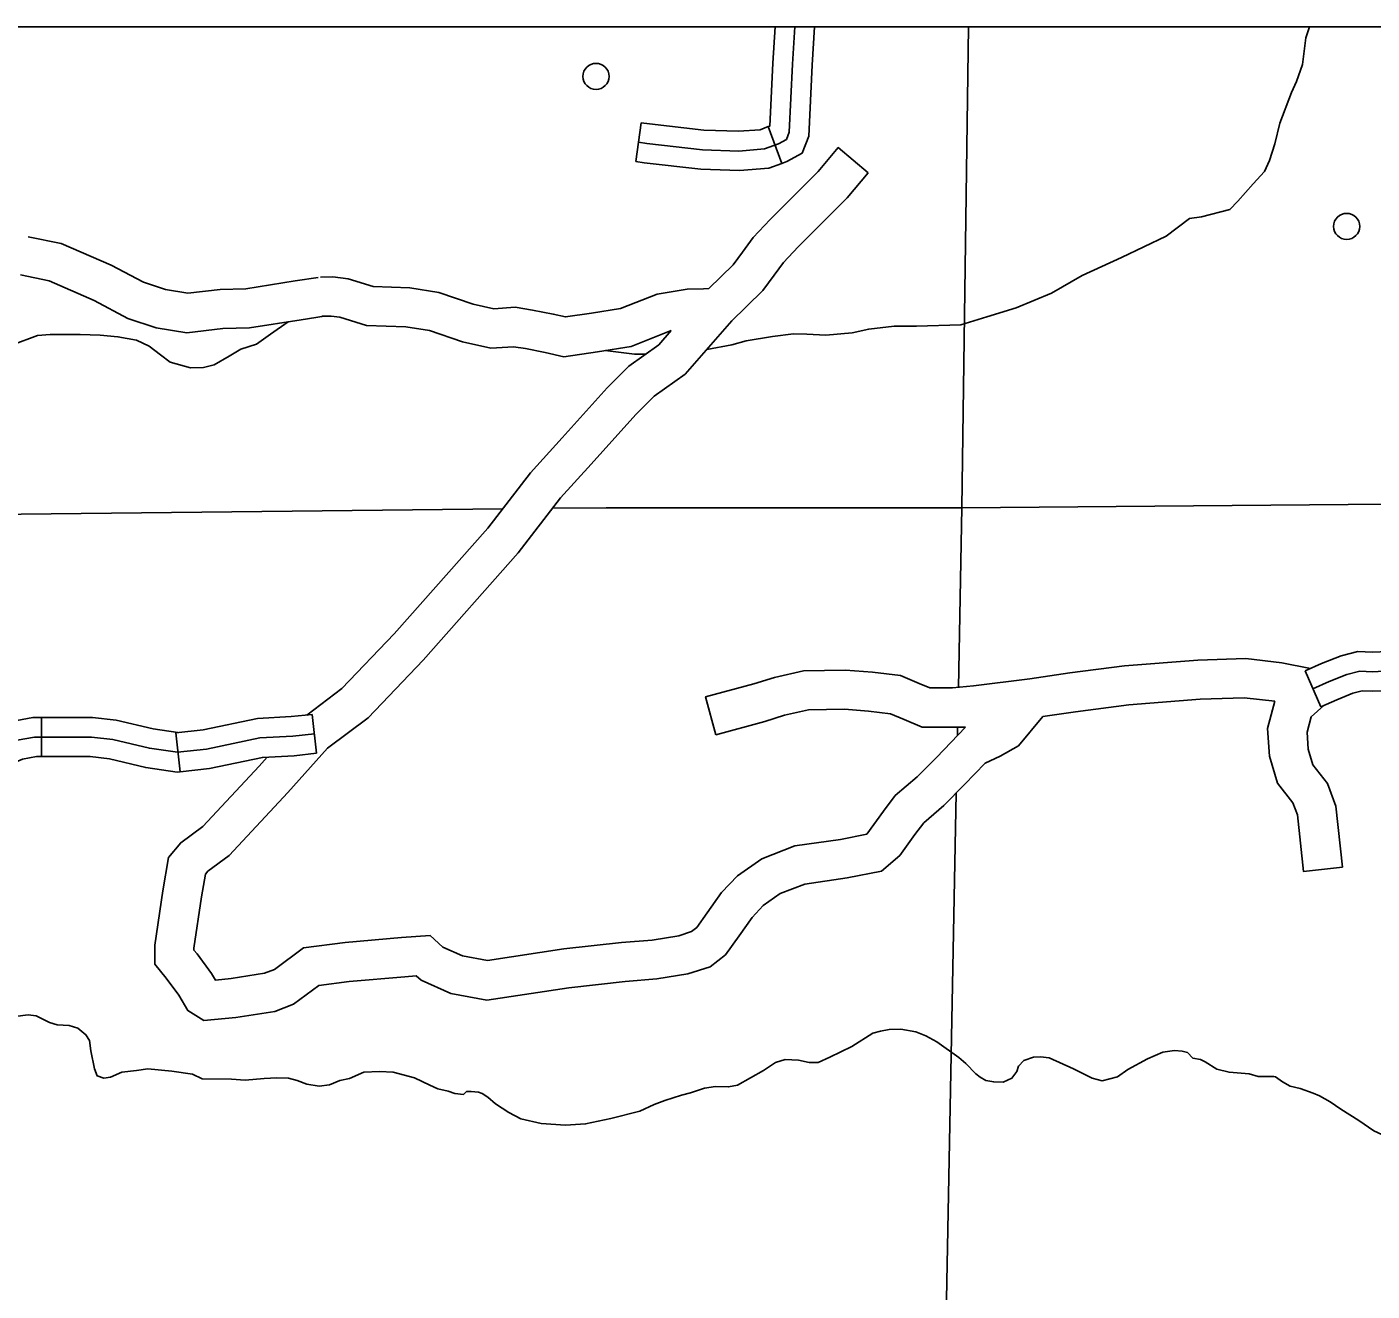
# Model space of a CAD drawing. Extents: x 22866 to 28196, y 1324810 to 1328105.
# Drawn here: x 25010.4 to 25134.1, y 1326465.4 to 1326581.6 of the extents above; entities that cross this region are included whole.
import ezdxf

# ---------------------------------------------------------------- set-up
doc = ezdxf.new("R2010")
doc.units = 0
for name, color, linetype in [('Level 32', 7, 'Continuous'), ('Level 35', 7, 'Continuous'), ('Level 45', 7, 'Continuous'), ('Level 46', 7, 'Continuous'), ('Level 5', 7, 'Continuous'), ('Level 56', 7, 'Continuous'), ('R_No Plot', 7, 'Continuous')]:
    doc.layers.add(name, color=color, linetype=linetype)

msp = doc.modelspace()

# ---------------------------------------------------------------- linework, layer by layer
at = {"layer": 'Level 32'}
for p, q in [((25066.41, 1326569.24), (25066.92, 1326572.81)), ((25079.85, 1326569.07), (25078.59, 1326572.45)), ((25011.79, 1326518.13), (25011.79, 1326514.53)), ((25036.67, 1326518.41), (25037.07, 1326514.83)), ((25024.13, 1326516.72), (25024.53, 1326513.14))]:
    msp.add_line(p, q, dxfattribs=at)
for points in [[(25078.59, 1326572.45), (25078.75, 1326572.51), (25079.03, 1326578.29), (25079.24, 1326581.62)], [(25079.85, 1326569.07), (25080.29, 1326569.24), (25081.71, 1326570.02), (25082.31, 1326571.57), (25082.62, 1326578.09), (25082.85, 1326581.62)], [(25080.53, 1326571.95), (25080.82, 1326578.19), (25081.05, 1326581.62)], [(25066.92, 1326572.81), (25067.67, 1326572.7), (25072.68, 1326572.12), (25075.85, 1326572.02), (25077.86, 1326572.17), (25078.59, 1326572.45)], [(25066.66, 1326571.02), (25067.43, 1326570.91), (25072.55, 1326570.33), (25075.9, 1326570.21), (25078.25, 1326570.4), (25079.54, 1326570.88), (25080.27, 1326571.28), (25080.53, 1326571.95)], [(25066.41, 1326569.24), (25067.2, 1326569.13), (25072.41, 1326568.53), (25075.94, 1326568.41), (25078.64, 1326568.62), (25079.85, 1326569.07)], [(25132.99, 1326522.37), (25134.16, 1326522.33), (25135.73, 1326522.41), (25138.03, 1326522.73), (25139.34, 1326522.62), (25140.77, 1326522.62), (25142.12, 1326522.73), (25143.72, 1326523.28), (25144.67, 1326523.5), (25145.36, 1326523.61), (25146.46, 1326523.5), (25148.47, 1326523.43), (25150.98, 1326522.73), (25153.9, 1326522.3), (25157.96, 1326521.42), (25160.91, 1326521.05), (25162.66, 1326520.73), (25164.31, 1326520.58), (25165.58, 1326520.8), (25166.61, 1326520.83), (25167.15, 1326520.65), (25167.74, 1326520.1)], [(25128.66, 1326520.76), (25130.16, 1326521.42), (25131.8, 1326522.08), (25132.99, 1326522.37)], [(25011.79, 1326518.13), (25010.99, 1326518.13), (25009.01, 1326517.77), (25005.26, 1326516.19), (25002.88, 1326515.53), (24999.41, 1326515.2)], [(25024.32, 1326516.74), (25022.05, 1326517.07), (25018.64, 1326517.88), (25016.47, 1326518.13), (25011.79, 1326518.13)], [(25036.67, 1326518.41), (25034.74, 1326518.2), (25031.64, 1326518.04), (25026.65, 1326517), (25024.13, 1326516.72)], [(25036.87, 1326516.62), (25034.88, 1326516.4), (25031.86, 1326516.25), (25026.94, 1326515.22), (25024.29, 1326514.93), (25021.71, 1326515.3), (25018.33, 1326516.11), (25016.37, 1326516.33), (25011.15, 1326516.33), (25009.53, 1326516.03)], [(25011.79, 1326514.53), (25011.31, 1326514.53), (25010.05, 1326514.3), (25006.44, 1326512.78), (25003.53, 1326511.97), (24999.74, 1326511.62)], [(25024.53, 1326513.14), (25024.26, 1326513.11), (25021.37, 1326513.52), (25018.02, 1326514.33), (25016.27, 1326514.53), (25011.79, 1326514.53)], [(25037.07, 1326514.83), (25035.02, 1326514.6), (25032.09, 1326514.46), (25027.22, 1326513.44), (25024.53, 1326513.14)]]:
    msp.add_lwpolyline(points, dxfattribs=at)
at = {"layer": 'Level 35'}
for points in [[(25128.35, 1326581.62), (25128.02, 1326580.63), (25127.72, 1326578.18), (25127.15, 1326576.61), (25126.71, 1326575.6), (25125.64, 1326572.78), (25125.17, 1326570.87), (25124.67, 1326569.33), (25124.23, 1326568.33), (25123.16, 1326567.19), (25121.76, 1326565.6), (25121.03, 1326564.83), (25118.41, 1326564.16), (25117.33, 1326564), (25115.17, 1326562.38), (25111.08, 1326560.43), (25107.46, 1326558.76), (25104.62, 1326557.15), (25101.4, 1326555.78), (25098.69, 1326554.97), (25096.31, 1326554.23), (25092.22, 1326554.1), (25090.18, 1326554.1), (25087.84, 1326553.83), (25086.3, 1326553.5)], [(25034.46, 1326554.51), (25032.84, 1326553.36), (25031.54, 1326552.46), (25030.1, 1326551.99), (25029.02, 1326551.35), (25027.65, 1326550.55), (25026.68, 1326550.31), (25025.47, 1326550.28), (25023.6, 1326550.81), (25022.73, 1326551.48), (25021.69, 1326552.26), (25020.52, 1326552.83), (25018.81, 1326553.13), (25017.17, 1326553.29), (25015.33, 1326553.33), (25012.58, 1326553.33), (25011.41, 1326553.26), (25009.13, 1326552.39)], [(25086.3, 1326553.5), (25083.9, 1326553.29), (25082.13, 1326553.36), (25080.92, 1326553.4), (25078.98, 1326553.16), (25076.57, 1326552.76), (25075.26, 1326552.39), (25072.95, 1326551.97)], [(25067.31, 1326551.52), (25066.29, 1326551.52), (25063.61, 1326551.86)], [(25066.79, 1326481.93), (25064.11, 1326481.26), (25061.8, 1326480.76), (25059.94, 1326480.65), (25057.73, 1326480.79), (25055.84, 1326481.22), (25054.74, 1326481.79), (25053.53, 1326482.61), (25052.82, 1326483.22), (25052.28, 1326483.54), (25051.96, 1326483.68), (25051.29, 1326483.72), (25050.86, 1326483.72), (25050.57, 1326483.47), (25049.79, 1326483.54), (25049.18, 1326483.75), (25048.22, 1326483.97), (25047.47, 1326484.33), (25046.08, 1326485), (25044.12, 1326485.5), (25042.87, 1326485.57), (25041.41, 1326485.5), (25040.09, 1326484.93), (25039.2, 1326484.75), (25038.27, 1326484.36), (25037.31, 1326484.22), (25036.17, 1326484.4), (25035.28, 1326484.75), (25034.49, 1326484.97), (25033.42, 1326485), (25032.26, 1326484.93), (25030.51, 1326484.79), (25029.26, 1326484.86), (25026.55, 1326484.9), (25025.66, 1326485.32), (25023.77, 1326485.61), (25021.56, 1326485.82), (25020.53, 1326485.68), (25019.17, 1326485.5), (25018.14, 1326485.04), (25017.5, 1326484.97), (25016.89, 1326485.18), (25016.64, 1326485.82), (25016.32, 1326487.47), (25016.18, 1326488.43), (25015.86, 1326488.96), (25015.11, 1326489.57), (25014.33, 1326489.79), (25013.22, 1326489.86), (25012.51, 1326490.07), (25011.3, 1326490.68), (25010.55, 1326490.78), (25008.41, 1326490.5)], [(25102.1, 1326486.57), (25101.61, 1326486.07), (25101.46, 1326485.57), (25101, 1326484.97), (25100.18, 1326484.58), (25099.32, 1326484.61), (25098.61, 1326484.75), (25098.08, 1326485.04), (25097.68, 1326485.36), (25096.76, 1326486.32), (25096.11, 1326486.86), (25094.08, 1326488.29), (25093.08, 1326488.86), (25092.16, 1326489.21), (25090.77, 1326489.46), (25089.7, 1326489.43), (25088.91, 1326489.29), (25088.2, 1326489.11)], [(25088.2, 1326489.11), (25086.28, 1326487.86), (25084.25, 1326486.89), (25083.18, 1326486.4), (25082.36, 1326486.4), (25081.36, 1326486.61), (25080.15, 1326486.68), (25079.26, 1326486.4), (25078.15, 1326485.68), (25075.76, 1326484.33), (25074.94, 1326484.15), (25073.73, 1326484.18), (25072.73, 1326484.04), (25071.45, 1326483.61), (25070.63, 1326483.4), (25069.1, 1326482.9), (25068.1, 1326482.54), (25066.79, 1326481.93)], [(25117.64, 1326486.79), (25117.14, 1326487.32), (25116.64, 1326487.43), (25115.93, 1326487.5), (25114.86, 1326487.36), (25113.47, 1326486.75), (25111.65, 1326485.75), (25110.69, 1326485.07), (25109.3, 1326484.72), (25108.37, 1326484.97), (25106.66, 1326485.82), (25104.41, 1326486.82), (25103.63, 1326486.93), (25102.99, 1326486.89), (25102.1, 1326486.57)], [(25128.69, 1326483.58), (25127.48, 1326484), (25126.59, 1326484.22), (25125.88, 1326484.61), (25125.24, 1326485.07), (25125.06, 1326485.11), (25123.63, 1326485.11), (25122.81, 1326485.36), (25120.96, 1326485.5), (25119.82, 1326485.79), (25118.75, 1326486.47), (25118.32, 1326486.68), (25117.64, 1326486.79)], [(25143.05, 1326479.49), (25142.7, 1326480.01), (25142.02, 1326480.11), (25140.63, 1326479.97), (25137.6, 1326479.47), (25136.67, 1326479.36), (25135.75, 1326479.44), (25134.28, 1326480.11), (25132.89, 1326481.08), (25131.22, 1326482.11), (25130.25, 1326482.79), (25129.26, 1326483.33), (25128.69, 1326483.58)]]:
    msp.add_lwpolyline(points, dxfattribs=at)
at = {"layer": 'Level 45'}
msp.add_line((25129.39, 1326519.11), (25127.94, 1326522.41), dxfattribs=at)
for points in [[(25127.94, 1326522.41), (25129.46, 1326523.08), (25131.25, 1326523.8), (25132.8, 1326524.18), (25134.15, 1326524.13), (25135.56, 1326524.2), (25137.98, 1326524.55), (25139.42, 1326524.43), (25140.69, 1326524.43), (25140.86, 1326524.44)], [(25129.39, 1326519.11), (25130.86, 1326519.76), (25132.35, 1326520.36), (25133.18, 1326520.56), (25134.17, 1326520.53), (25135.9, 1326520.61), (25138.08, 1326520.92), (25139.27, 1326520.82), (25140.84, 1326520.82), (25141.15, 1326520.85)]]:
    msp.add_lwpolyline(points, dxfattribs=at)
at = {"layer": 'Level 46'}
for points in [[(25073.13, 1326557.56), (25075.38, 1326559.75), (25076.23, 1326560.9), (25077.21, 1326562.27), (25078.77, 1326563.91), (25083.18, 1326568.33), (25085.03, 1326570.52), (25087.78, 1326568.2)], [(25073.13, 1326557.56), (25075.38, 1326559.75), (25076.23, 1326560.9), (25077.21, 1326562.27), (25078.77, 1326563.91), (25083.18, 1326568.33), (25085.03, 1326570.52), (25087.78, 1326568.2)], [(25087.78, 1326568.2), (25085.84, 1326565.89), (25081.35, 1326561.4), (25079.99, 1326559.97), (25079.14, 1326558.78), (25078.1, 1326557.37), (25075.15, 1326554.5)], [(25087.78, 1326568.2), (25085.84, 1326565.89), (25081.35, 1326561.4), (25079.99, 1326559.97), (25079.14, 1326558.78), (25078.1, 1326557.37), (25075.15, 1326554.5)], [(25010.57, 1326562.33), (25013.58, 1326561.71), (25018.2, 1326559.71), (25021.16, 1326558.14), (25023.18, 1326557.47), (25025.23, 1326557.13), (25028.2, 1326557.47), (25030.57, 1326557.54), (25035.09, 1326558.26), (25037.21, 1326558.59)], [(25010.57, 1326562.33), (25013.58, 1326561.71), (25018.2, 1326559.71), (25021.16, 1326558.14), (25023.18, 1326557.47), (25025.23, 1326557.13), (25028.2, 1326557.47), (25030.57, 1326557.54), (25035.09, 1326558.26), (25037.21, 1326558.59)], [(25009.84, 1326558.81), (25012.49, 1326558.26), (25016.63, 1326556.46), (25019.73, 1326554.82), (25022.31, 1326553.96), (25025.15, 1326553.49), (25028.46, 1326553.88), (25030.9, 1326553.95), (25035.65, 1326554.7), (25037.76, 1326555.03)], [(25037.76, 1326555.03), (25035.65, 1326554.7), (25030.9, 1326553.95), (25028.46, 1326553.88), (25025.15, 1326553.49), (25022.31, 1326553.96), (25019.73, 1326554.82), (25016.63, 1326556.46), (25012.49, 1326558.26), (25009.84, 1326558.81)], [(25037.76, 1326555.03), (25035.65, 1326554.7), (25030.9, 1326553.95), (25028.46, 1326553.88), (25025.15, 1326553.49), (25022.31, 1326553.96), (25019.73, 1326554.82), (25016.63, 1326556.46), (25012.49, 1326558.26), (25009.84, 1326558.81)], [(25037.42, 1326558.61), (25038.57, 1326558.65), (25039.97, 1326558.46), (25042.26, 1326557.76), (25045.63, 1326557.62), (25048.3, 1326557.21), (25051.46, 1326556.13), (25053.37, 1326555.7), (25055.32, 1326555.84), (25056.91, 1326555.59), (25058.83, 1326555.21), (25059.95, 1326554.95), (25062.33, 1326555.3), (25065.02, 1326555.74), (25068.37, 1326557.06), (25071.13, 1326557.51), (25072.63, 1326557.55), (25073.13, 1326557.56)], [(25037.42, 1326558.61), (25038.57, 1326558.65), (25039.97, 1326558.46), (25042.26, 1326557.76), (25045.63, 1326557.62), (25048.3, 1326557.21), (25051.46, 1326556.13), (25053.37, 1326555.7), (25055.32, 1326555.84), (25056.91, 1326555.59), (25058.83, 1326555.21), (25059.95, 1326554.95), (25062.33, 1326555.3), (25065.02, 1326555.74), (25068.37, 1326557.06), (25071.13, 1326557.51), (25072.63, 1326557.55), (25073.13, 1326557.56)], [(25037.55, 1326555.01), (25038.4, 1326555.04), (25039.2, 1326554.93), (25041.65, 1326554.18), (25045.29, 1326554.03), (25047.44, 1326553.7), (25050.48, 1326552.66), (25053.1, 1326552.07), (25055.16, 1326552.22), (25056.27, 1326552.04), (25058.08, 1326551.69), (25059.8, 1326551.29), (25062.89, 1326551.74), (25065.98, 1326552.25), (25069.67, 1326553.7)], [(25069.67, 1326553.7), (25065.98, 1326552.25), (25062.89, 1326551.74), (25059.8, 1326551.29), (25058.08, 1326551.69), (25056.27, 1326552.04), (25055.16, 1326552.22), (25053.1, 1326552.07), (25050.48, 1326552.66), (25047.44, 1326553.7), (25045.29, 1326554.03), (25041.65, 1326554.18), (25039.2, 1326554.93), (25038.4, 1326555.04), (25037.55, 1326555.01)], [(25069.67, 1326553.7), (25065.98, 1326552.25), (25062.89, 1326551.74), (25059.8, 1326551.29), (25058.08, 1326551.69), (25056.27, 1326552.04), (25055.16, 1326552.22), (25053.1, 1326552.07), (25050.48, 1326552.66), (25047.44, 1326553.7), (25045.29, 1326554.03), (25041.65, 1326554.18), (25039.2, 1326554.93), (25038.4, 1326555.04), (25037.55, 1326555.01)], [(25069.67, 1326553.7), (25068.52, 1326552.38), (25065.77, 1326550.43), (25063.8, 1326548.45), (25059.65, 1326543.85), (25056.73, 1326540.63), (25052.82, 1326535.54), (25044.21, 1326525.82), (25039.4, 1326520.8), (25036.18, 1326518.35)], [(25036.18, 1326518.35), (25039.4, 1326520.8), (25044.21, 1326525.82), (25052.82, 1326535.54), (25056.73, 1326540.63), (25059.65, 1326543.85), (25063.8, 1326548.45), (25065.77, 1326550.43), (25068.52, 1326552.38), (25069.67, 1326553.7)], [(25036.18, 1326518.35), (25039.4, 1326520.8), (25044.21, 1326525.82), (25052.82, 1326535.54), (25056.73, 1326540.63), (25059.65, 1326543.85), (25063.8, 1326548.45), (25065.77, 1326550.43), (25068.52, 1326552.38), (25069.67, 1326553.7)], [(25075.24, 1326554.6), (25070.95, 1326549.69), (25068.11, 1326547.67), (25066.41, 1326545.97), (25062.32, 1326541.43), (25059.5, 1326538.32), (25055.6, 1326533.25), (25046.86, 1326523.38), (25041.81, 1326518.1), (25038.09, 1326515.29)], [(25075.24, 1326554.6), (25070.95, 1326549.69), (25068.11, 1326547.67), (25066.41, 1326545.97), (25062.32, 1326541.43), (25059.5, 1326538.32), (25055.6, 1326533.25), (25046.86, 1326523.38), (25041.81, 1326518.1), (25038.09, 1326515.29)], [(25073.78, 1326516.54), (25072.84, 1326520.02), (25077.26, 1326521.21), (25079.16, 1326521.81), (25081.85, 1326522.41), (25085.7, 1326522.49), (25088.17, 1326522.3), (25090.75, 1326521.97), (25092.47, 1326521.26), (25093.45, 1326520.85), (25093.9, 1326520.85), (25095.53, 1326520.85), (25097.46, 1326521.02), (25102.65, 1326521.67), (25106.33, 1326522.22), (25111.36, 1326522.88), (25118.09, 1326523.4), (25122.5, 1326523.55), (25125.8, 1326523.16), (25128.46, 1326522.64)], [(25073.78, 1326516.54), (25072.84, 1326520.02), (25077.26, 1326521.21), (25079.16, 1326521.81), (25081.85, 1326522.41), (25085.7, 1326522.49), (25088.17, 1326522.3), (25090.75, 1326521.97), (25092.47, 1326521.26), (25093.45, 1326520.85), (25093.9, 1326520.85), (25095.53, 1326520.85), (25097.46, 1326521.02), (25102.65, 1326521.67), (25106.33, 1326522.22), (25111.36, 1326522.88), (25118.09, 1326523.4), (25122.5, 1326523.55), (25125.8, 1326523.16), (25128.46, 1326522.64)], [(25103.84, 1326518.2), (25106.83, 1326518.65), (25111.73, 1326519.3), (25118.29, 1326519.8), (25122.35, 1326519.94), (25125.16, 1326519.61)], [(25125.16, 1326519.61), (25122.35, 1326519.94), (25118.29, 1326519.8), (25111.73, 1326519.3), (25106.83, 1326518.65), (25103.84, 1326518.2)], [(25125.16, 1326519.61), (25124.49, 1326517.12), (25124.67, 1326514.58), (25125.41, 1326512.08), (25126.83, 1326510.29), (25127.24, 1326509.16), (25127.8, 1326503.97), (25131.38, 1326504.35)], [(25131.38, 1326504.35), (25127.8, 1326503.97), (25127.24, 1326509.16), (25126.83, 1326510.29), (25125.41, 1326512.08), (25124.67, 1326514.58), (25124.49, 1326517.12), (25125.16, 1326519.61)], [(25131.38, 1326504.35), (25130.78, 1326509.98), (25130.02, 1326512.06), (25128.67, 1326513.77), (25128.24, 1326515.22), (25128.13, 1326516.77), (25128.5, 1326518.17), (25129.66, 1326519.23)], [(25129.66, 1326519.23), (25128.5, 1326518.17), (25128.13, 1326516.77), (25128.24, 1326515.22), (25128.67, 1326513.77), (25130.02, 1326512.06), (25130.78, 1326509.98), (25131.38, 1326504.35)], [(25096.74, 1326517.24), (25093.9, 1326517.24), (25092.73, 1326517.24), (25091.09, 1326517.93), (25089.82, 1326518.46), (25087.8, 1326518.71), (25085.6, 1326518.89), (25082.29, 1326518.82), (25080.09, 1326518.33), (25078.27, 1326517.76), (25073.78, 1326516.54)], [(25096.74, 1326517.24), (25093.9, 1326517.24), (25092.73, 1326517.24), (25091.09, 1326517.93), (25089.82, 1326518.46), (25087.8, 1326518.71), (25085.6, 1326518.89), (25082.29, 1326518.82), (25080.09, 1326518.33), (25078.27, 1326517.76), (25073.78, 1326516.54)], [(25089, 1326503.98), (25090.69, 1326505.44), (25092.08, 1326507.38), (25092.9, 1326508.45), (25094.75, 1326510.02), (25096.63, 1326511.95), (25098.53, 1326513.91), (25099.9, 1326514.56), (25101.59, 1326515.52), (25103.84, 1326518.2)], [(25103.84, 1326518.2), (25101.59, 1326515.52), (25099.9, 1326514.56), (25098.53, 1326513.91), (25096.63, 1326511.95), (25094.75, 1326510.02), (25092.9, 1326508.45), (25092.08, 1326507.38), (25090.69, 1326505.44), (25089, 1326503.98)], [(25087.67, 1326507.39), (25089.18, 1326509.52), (25090.27, 1326510.94), (25092.29, 1326512.66), (25094.05, 1326514.46), (25096.74, 1326517.24)], [(25087.67, 1326507.39), (25089.18, 1326509.52), (25090.27, 1326510.94), (25092.29, 1326512.66), (25094.05, 1326514.46), (25096.74, 1326517.24)], [(25038.09, 1326515.29), (25034.44, 1326511.22), (25029.02, 1326505.42), (25027.08, 1326503.98), (25026.86, 1326503.71), (25026.5, 1326501.62), (25025.79, 1326496.91), (25025.79, 1326496.73), (25026.08, 1326496.38), (25027.4, 1326494.59), (25027.77, 1326493.98), (25029.21, 1326494.12), (25032.28, 1326494.6), (25033.19, 1326494.96), (25035.88, 1326496.93), (25039.69, 1326497.44), (25044.88, 1326497.88), (25047.5, 1326498.09), (25048.68, 1326497.02), (25050.5, 1326496.2), (25052.78, 1326495.78), (25059.8, 1326496.84), (25065.09, 1326497.44), (25067.91, 1326497.66), (25070.36, 1326498.06), (25071.55, 1326498.44), (25072.04, 1326498.82), (25072.99, 1326500.15), (25074.31, 1326502.02), (25075.77, 1326503.57), (25077.99, 1326505.12), (25081.03, 1326506.31), (25085.24, 1326506.92), (25087.67, 1326507.39)], [(25038.09, 1326515.29), (25034.44, 1326511.22), (25029.02, 1326505.42), (25027.08, 1326503.98), (25026.86, 1326503.71), (25026.5, 1326501.62), (25025.79, 1326496.91), (25025.79, 1326496.73), (25026.08, 1326496.38), (25027.4, 1326494.59), (25027.77, 1326493.98), (25029.21, 1326494.12), (25032.28, 1326494.6), (25033.19, 1326494.96), (25035.88, 1326496.93), (25039.69, 1326497.44), (25044.88, 1326497.88), (25047.5, 1326498.09), (25048.68, 1326497.02), (25050.5, 1326496.2), (25052.78, 1326495.78), (25059.8, 1326496.84), (25065.09, 1326497.44), (25067.91, 1326497.66), (25070.36, 1326498.06), (25071.55, 1326498.44), (25072.04, 1326498.82), (25072.99, 1326500.15), (25074.31, 1326502.02), (25075.77, 1326503.57), (25077.99, 1326505.12), (25081.03, 1326506.31), (25085.24, 1326506.92), (25087.67, 1326507.39)], [(25032.53, 1326514.48), (25031.79, 1326513.65), (25026.61, 1326508.11), (25024.58, 1326506.61), (25023.47, 1326505.25), (25022.95, 1326502.19), (25022.19, 1326497.18), (25022.19, 1326495.45), (25023.23, 1326494.17), (25024.4, 1326492.59), (25025.24, 1326491.18), (25026.72, 1326490.26), (25029.66, 1326490.55), (25033.22, 1326491.1), (25034.94, 1326491.77), (25037.27, 1326493.48), (25040.08, 1326493.86), (25045.18, 1326494.29), (25046.24, 1326494.38), (25046.68, 1326493.98), (25049.42, 1326492.74), (25052.73, 1326492.13), (25060.27, 1326493.27), (25065.43, 1326493.85), (25068.35, 1326494.08), (25071.2, 1326494.55), (25073.25, 1326495.21), (25074.66, 1326496.3), (25075.93, 1326498.06), (25077.11, 1326499.73), (25078.14, 1326500.83), (25079.7, 1326501.93), (25081.95, 1326502.8), (25085.84, 1326503.37), (25089, 1326503.98)], [(25089, 1326503.98), (25085.84, 1326503.37), (25081.95, 1326502.8), (25079.7, 1326501.93), (25078.14, 1326500.83), (25077.11, 1326499.73), (25075.93, 1326498.06), (25074.66, 1326496.3), (25073.25, 1326495.21), (25071.2, 1326494.55), (25068.35, 1326494.08), (25065.43, 1326493.85), (25060.27, 1326493.27), (25052.73, 1326492.13), (25049.42, 1326492.74), (25046.68, 1326493.98), (25046.24, 1326494.38), (25045.18, 1326494.29), (25040.08, 1326493.86), (25037.27, 1326493.48), (25034.94, 1326491.77), (25033.22, 1326491.1), (25029.66, 1326490.55), (25026.72, 1326490.26), (25025.24, 1326491.18), (25024.4, 1326492.59), (25023.23, 1326494.17), (25022.19, 1326495.45), (25022.19, 1326497.18), (25022.95, 1326502.19), (25023.47, 1326505.25), (25024.58, 1326506.61), (25026.61, 1326508.11), (25031.79, 1326513.65), (25032.53, 1326514.48)]]:
    msp.add_lwpolyline(points, dxfattribs=at)
at = {"layer": 'Level 5'}
for points in [[(25096.39, 1326537.41), (25096.99, 1326581.62)], [(25195.79, 1326538.26), (25096.39, 1326537.41)], [(25054.18, 1326537.31), (24968.35, 1326536.35)], [(25096.39, 1326537.41), (25063.68, 1326537.41), (25058.76, 1326537.36)], [(25096.07, 1326520.89), (25096.39, 1326537.41)], [(25095.99, 1326516.46), (25096, 1326517.24)], [(25094.16, 1326421.31), (25095.88, 1326511.18)]]:
    msp.add_lwpolyline(points, dxfattribs=at)
at = {"layer": 'Level 56'}
for centre in [(25062.76, 1326577.07), (25131.77, 1326563.28)]:
    msp.add_circle(centre, 1.2, dxfattribs=at)
at = {"layer": 'R_No Plot'}
msp.add_lwpolyline([(24815.02, 1326581.62), (26086.71, 1326581.62), (26086.71, 1325755.52), (24815.02, 1325755.52)], close=True, dxfattribs=at)
msp.add_lwpolyline([(24815.02, 1326581.62), (26086.71, 1326581.62), (26086.71, 1325755.52), (24815.02, 1325755.52)], close=True, dxfattribs=at)

doc.saveas('drawing.dxf')
